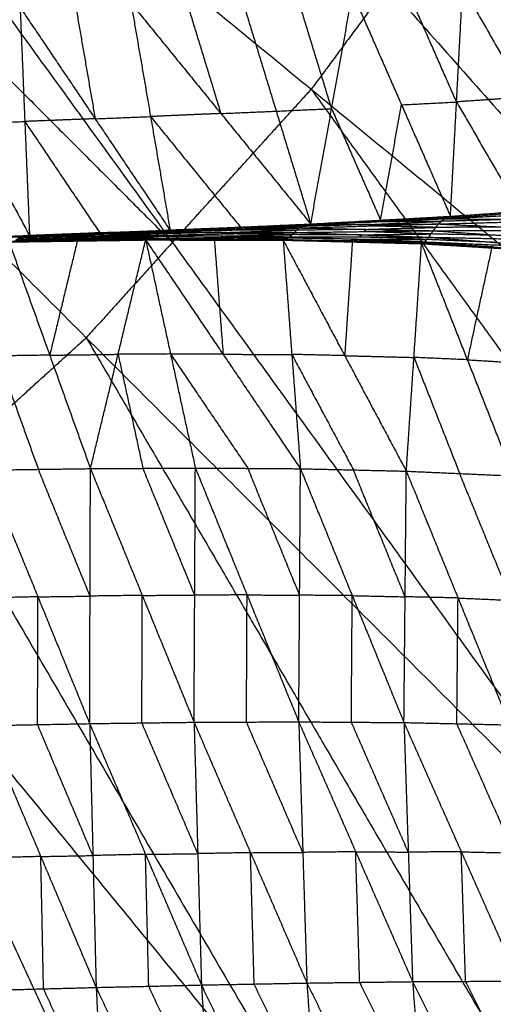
# Model space of a CAD drawing. Header units: millimetres. Extents: x -106 to 110, y -96 to 120.
# Tile 594 of 656: x 25.74 to 30.57, y -19.43 to -9.41. Entities that reach past the tile are written whole.
import ezdxf

# ---------------------------------------------------------------- set-up
doc = ezdxf.new("R2010")
doc.units = ezdxf.units.MM
doc.header["$MEASUREMENT"] = 0
doc.layers.add('Default', color=7, linetype='Continuous', true_color=0x000000)

msp = doc.modelspace()

# ---------------------------------------------------------------- linework, layer by layer
at = {"layer": 'Default'}
for points in [[(25.327, -0.61, 3.749), (31.417, -6.25, 3.779), (37.507, -11.89, 3.809)], [(23.982, -2.853, 3.749), (29.49, -9.063, 3.779), (34.998, -15.273, 3.809)], [(23.982, -2.853, 3.749), (30.744, -7.372, 3.779), (37.507, -11.89, 3.809)], [(22.424, -4.954, 3.749), (27.296, -11.674, 3.779), (32.169, -18.394, 3.809)], [(22.424, -4.954, 3.749), (28.711, -10.114, 3.779), (34.998, -15.273, 3.809)], [(21.545, -5.923, 3.749), (24.421, -8.799, 3.764), (27.296, -11.674, 3.779)], [(20.667, -6.893, 3.749), (24.857, -14.058, 3.779), (29.048, -21.223, 3.809)], [(20.667, -6.893, 3.749), (26.418, -12.643, 3.779), (32.169, -18.394, 3.809)], [(18.729, -8.649, 3.749), (23.888, -14.936, 3.779), (29.048, -21.223, 3.809)], [(29.49, -9.063, 3.779), (29.1, -9.589, 3.779), (28.711, -10.114, 3.779)], [(30.192, -10.243, -0.851), (29.942, -9.676, -1.308), (29.693, -9.108, -1.765)], [(30.13, -11.407, 0.05), (30.192, -10.243, -0.851), (30.254, -9.079, -1.753)], [(30.254, -9.079, -1.753), (30.899, -10.193, -0.849), (31.545, -11.307, 0.054)], [(27.438, -9.212, -1.799), (27.614, -9.786, -1.339), (27.79, -10.361, -0.879)], [(28.003, -9.189, -1.793), (28.354, -10.337, -0.874), (28.706, -11.485, 0.046)], [(28.919, -10.311, -0.865), (28.743, -9.737, -1.325), (28.567, -9.163, -1.785)], [(28.706, -11.485, 0.046), (28.919, -10.311, -0.865), (29.132, -9.137, -1.777)], [(29.132, -9.137, -1.777), (29.631, -10.272, -0.863), (30.13, -11.407, 0.05)], [(25.744, -9.28, -1.811), (25.792, -10.442, -0.886), (25.84, -11.604, 0.039)], [(25.744, -9.28, -1.811), (26.509, -10.414, -0.884), (27.273, -11.549, 0.042)], [(26.309, -9.258, -1.807), (26.409, -9.836, -1.346), (26.509, -10.414, -0.884)], [(26.874, -9.236, -1.804), (27.074, -10.392, -0.881), (27.273, -11.549, 0.042)], [(26.874, -9.236, -1.804), (27.79, -10.361, -0.879), (28.706, -11.485, 0.046)], [(24.617, -9.323, -1.814), (25.229, -10.464, -0.888), (25.84, -11.604, 0.039)], [(27.296, -11.674, 3.779), (28.003, -10.894, 3.779), (28.711, -10.114, 3.779)], [(28.711, -10.114, 3.779), (31.147, -13.474, 3.794), (33.583, -16.834, 3.809)], [(30.899, -10.193, -0.849), (30.546, -10.218, -0.85), (30.192, -10.243, -0.851)], [(28.354, -10.337, -0.874), (28.637, -10.324, -0.87), (28.919, -10.311, -0.865)], [(28.919, -10.311, -0.865), (29.168, -10.879, -0.409), (29.418, -11.446, 0.048)], [(29.418, -11.446, 0.048), (29.525, -10.859, -0.408), (29.631, -10.272, -0.863)], [(29.631, -10.272, -0.863), (29.912, -10.258, -0.857), (30.192, -10.243, -0.851)], [(30.192, -10.243, -0.851), (30.515, -10.8, -0.4), (30.838, -11.357, 0.052)], [(26.509, -10.414, -0.884), (26.15, -10.428, -0.885), (25.792, -10.442, -0.886)], [(26.509, -10.414, -0.884), (26.791, -10.403, -0.883), (27.074, -10.392, -0.881)], [(27.79, -10.361, -0.879), (27.432, -10.376, -0.88), (27.074, -10.392, -0.881)], [(27.074, -10.392, -0.881), (27.532, -10.955, -0.418), (27.99, -11.517, 0.044)], [(27.79, -10.361, -0.879), (28.072, -10.349, -0.876), (28.354, -10.337, -0.874)], [(25.229, -10.464, -0.888), (25.51, -10.453, -0.887), (25.792, -10.442, -0.886)], [(25.792, -10.442, -0.886), (26.174, -11.009, -0.423), (26.557, -11.577, 0.041)], [(30.065, -11.432, 0.007), (30.805, -11.37, 0.031), (31.545, -11.307, 0.054)], [(30.13, -11.407, 0.05), (30.838, -11.357, 0.052), (31.545, -11.307, 0.054)], [(28.706, -11.485, 0.046), (29.418, -11.446, 0.048), (30.13, -11.407, 0.05)], [(29.386, -11.459, 0.027), (29.742, -11.439, 0.028), (30.098, -11.42, 0.029)], [(30.065, -11.432, 0.007), (30.774, -11.396, -0.011), (31.483, -11.36, -0.029)], [(30.065, -11.432, 0.007), (30.098, -11.42, 0.029), (30.13, -11.407, 0.05)], [(30.838, -11.357, 0.052), (30.468, -11.388, 0.04), (30.098, -11.42, 0.029)], [(27.171, -11.57, 0.018), (27.88, -11.548, 0.01), (28.589, -11.526, 0.002)], [(27.22, -11.55, 0.035), (27.932, -11.523, 0.031), (28.644, -11.495, 0.027)], [(27.22, -11.55, 0.035), (27.904, -11.538, 0.019), (28.589, -11.526, 0.002)], [(27.959, -11.522, 0.035), (27.603, -11.536, 0.037), (27.247, -11.55, 0.039)], [(27.247, -11.55, 0.039), (27.589, -11.536, 0.035), (27.932, -11.523, 0.031)], [(27.273, -11.549, 0.042), (27.99, -11.517, 0.044), (28.706, -11.485, 0.046)], [(27.273, -11.549, 0.042), (27.959, -11.522, 0.035), (28.644, -11.495, 0.027)], [(27.904, -11.538, 0.019), (28.26, -11.525, 0.017), (28.617, -11.511, 0.014)], [(28.617, -11.511, 0.014), (28.274, -11.517, 0.023), (27.932, -11.523, 0.031)], [(27.959, -11.522, 0.035), (28.317, -11.506, 0.036), (28.675, -11.49, 0.037)], [(27.99, -11.517, 0.044), (27.974, -11.519, 0.039), (27.959, -11.522, 0.035)], [(28.539, -11.572, -0.003), (28.564, -11.549, -0.001), (28.589, -11.526, 0.002)], [(28.589, -11.526, 0.002), (29.298, -11.506, -0.016), (30.007, -11.485, -0.033)], [(28.589, -11.526, 0.002), (28.617, -11.511, 0.014), (28.644, -11.495, 0.027)], [(28.589, -11.526, 0.002), (29.272, -11.54, -0.019), (29.955, -11.554, -0.041)], [(29.326, -11.49, -0.003), (28.971, -11.5, 0.006), (28.617, -11.511, 0.014)], [(28.644, -11.495, 0.027), (29.355, -11.464, 0.017), (30.065, -11.432, 0.007)], [(28.644, -11.495, 0.027), (28.675, -11.49, 0.037), (28.706, -11.485, 0.046)], [(28.644, -11.495, 0.027), (29.326, -11.49, -0.003), (30.007, -11.485, -0.033)], [(29.386, -11.459, 0.027), (29.03, -11.474, 0.032), (28.675, -11.49, 0.037)], [(28.675, -11.49, 0.037), (29.015, -11.477, 0.027), (29.355, -11.464, 0.017)], [(28.706, -11.485, 0.046), (29.386, -11.459, 0.027), (30.065, -11.432, 0.007)], [(29.272, -11.54, -0.019), (29.626, -11.53, -0.028), (29.981, -11.52, -0.037)], [(29.298, -11.506, -0.016), (29.312, -11.498, -0.009), (29.326, -11.49, -0.003)], [(29.981, -11.52, -0.037), (29.639, -11.513, -0.026), (29.298, -11.506, -0.016)], [(29.326, -11.49, -0.003), (29.681, -11.474, -0.008), (30.036, -11.459, -0.013)], [(30.036, -11.459, -0.013), (29.696, -11.461, 0.002), (29.355, -11.464, 0.017)], [(29.418, -11.446, 0.048), (29.402, -11.452, 0.037), (29.386, -11.459, 0.027)], [(29.955, -11.554, -0.041), (29.981, -11.52, -0.037), (30.007, -11.485, -0.033)], [(30.692, -11.518, -0.069), (30.337, -11.519, -0.053), (29.981, -11.52, -0.037)], [(30.007, -11.485, -0.033), (30.036, -11.459, -0.013), (30.065, -11.432, 0.007)], [(30.007, -11.485, -0.033), (30.717, -11.466, -0.062), (31.427, -11.446, -0.091)], [(30.007, -11.485, -0.033), (30.692, -11.518, -0.069), (31.377, -11.55, -0.105)], [(30.746, -11.439, -0.042), (30.391, -11.449, -0.028), (30.036, -11.459, -0.013)], [(30.065, -11.432, 0.007), (30.746, -11.439, -0.042), (31.427, -11.446, -0.091)], [(24.338, -11.663, 0.019), (25.046, -11.639, 0.021), (25.754, -11.615, 0.022)], [(24.369, -11.656, 0.031), (25.082, -11.629, 0.034), (25.795, -11.603, 0.036)], [(24.369, -11.656, 0.031), (25.062, -11.635, 0.027), (25.754, -11.615, 0.022)], [(24.403, -11.658, 0.036), (25.099, -11.631, 0.036), (25.795, -11.603, 0.036)], [(24.403, -11.658, 0.036), (25.122, -11.631, 0.037), (25.84, -11.604, 0.039)], [(25.062, -11.635, 0.027), (25.418, -11.622, 0.028), (25.775, -11.609, 0.029)], [(25.775, -11.609, 0.029), (25.428, -11.619, 0.031), (25.082, -11.629, 0.034)], [(25.099, -11.631, 0.036), (25.459, -11.617, 0.036), (25.818, -11.604, 0.037)], [(25.717, -11.637, 0.019), (26.422, -11.619, 0.017), (27.127, -11.601, 0.015)], [(25.717, -11.637, 0.019), (25.736, -11.626, 0.02), (25.754, -11.615, 0.022)], [(26.441, -11.608, 0.018), (26.088, -11.617, 0.019), (25.736, -11.626, 0.02)], [(25.754, -11.615, 0.022), (26.463, -11.592, 0.02), (27.171, -11.57, 0.018)], [(25.754, -11.615, 0.022), (26.441, -11.608, 0.018), (27.127, -11.601, 0.015)], [(25.754, -11.615, 0.022), (25.775, -11.609, 0.029), (25.795, -11.603, 0.036)], [(26.483, -11.586, 0.027), (26.129, -11.598, 0.028), (25.775, -11.609, 0.029)], [(25.795, -11.603, 0.036), (26.507, -11.577, 0.036), (27.22, -11.55, 0.035)], [(25.795, -11.603, 0.036), (26.483, -11.586, 0.027), (27.171, -11.57, 0.018)], [(25.795, -11.603, 0.036), (25.818, -11.604, 0.037), (25.84, -11.604, 0.039)], [(25.818, -11.604, 0.037), (26.163, -11.59, 0.036), (26.507, -11.577, 0.036)], [(26.53, -11.577, 0.037), (26.174, -11.591, 0.037), (25.818, -11.604, 0.037)], [(25.84, -11.604, 0.039), (26.557, -11.577, 0.041), (27.273, -11.549, 0.042)], [(25.84, -11.604, 0.039), (26.53, -11.577, 0.037), (27.22, -11.55, 0.035)], [(26.402, -11.633, 0.02), (26.755, -11.624, 0.019), (27.107, -11.615, 0.017)], [(26.422, -11.619, 0.017), (26.431, -11.613, 0.017), (26.441, -11.608, 0.018)], [(27.107, -11.615, 0.017), (26.765, -11.617, 0.017), (26.422, -11.619, 0.017)], [(26.441, -11.608, 0.018), (26.795, -11.596, 0.017), (27.149, -11.585, 0.016)], [(27.149, -11.585, 0.016), (26.806, -11.589, 0.018), (26.463, -11.592, 0.02)], [(26.463, -11.592, 0.02), (26.473, -11.589, 0.023), (26.483, -11.586, 0.027)], [(26.483, -11.586, 0.027), (26.839, -11.573, 0.027), (27.195, -11.56, 0.027)], [(27.195, -11.56, 0.027), (26.851, -11.568, 0.031), (26.507, -11.577, 0.036)], [(26.53, -11.577, 0.037), (26.888, -11.564, 0.038), (27.247, -11.55, 0.039)], [(26.557, -11.577, 0.041), (26.543, -11.577, 0.039), (26.53, -11.577, 0.037)], [(27.088, -11.63, 0.02), (27.107, -11.615, 0.017), (27.127, -11.601, 0.015)], [(27.088, -11.63, 0.02), (27.791, -11.623, 0.013), (28.495, -11.615, 0.005)], [(27.811, -11.608, 0.01), (27.459, -11.612, 0.014), (27.107, -11.615, 0.017)], [(27.127, -11.601, 0.015), (27.149, -11.585, 0.016), (27.171, -11.57, 0.018)], [(27.127, -11.601, 0.015), (27.833, -11.586, 0.006), (28.539, -11.572, -0.003)], [(27.127, -11.601, 0.015), (27.811, -11.608, 0.01), (28.495, -11.615, 0.005)], [(27.855, -11.571, 0.007), (27.502, -11.578, 0.012), (27.149, -11.585, 0.016)], [(27.171, -11.57, 0.018), (27.195, -11.56, 0.027), (27.22, -11.55, 0.035)], [(27.171, -11.57, 0.018), (27.855, -11.571, 0.007), (28.539, -11.572, -0.003)], [(27.904, -11.538, 0.019), (27.55, -11.549, 0.023), (27.195, -11.56, 0.027)], [(27.22, -11.55, 0.035), (27.247, -11.55, 0.039), (27.273, -11.549, 0.042)], [(27.791, -11.623, 0.013), (27.801, -11.615, 0.011), (27.811, -11.608, 0.01)], [(28.476, -11.629, 0.017), (28.134, -11.626, 0.015), (27.791, -11.623, 0.013)], [(27.811, -11.608, 0.01), (28.164, -11.601, 0.006), (28.517, -11.594, 0.001)], [(27.833, -11.586, 0.006), (27.844, -11.579, 0.007), (27.855, -11.571, 0.007)], [(28.517, -11.594, 0.001), (28.175, -11.59, 0.003), (27.833, -11.586, 0.006)], [(27.855, -11.571, 0.007), (28.209, -11.56, 0.003), (28.564, -11.549, -0.001)], [(27.88, -11.548, 0.01), (27.892, -11.543, 0.014), (27.904, -11.538, 0.019)], [(28.564, -11.549, -0.001), (28.222, -11.549, 0.005), (27.88, -11.548, 0.01)], [(28.457, -11.644, 0.028), (28.476, -11.629, 0.017), (28.495, -11.615, 0.005)], [(28.495, -11.615, 0.005), (28.517, -11.594, 0.001), (28.539, -11.572, -0.003)], [(28.495, -11.615, 0.005), (29.182, -11.641, 0.007), (29.869, -11.667, 0.009)], [(28.495, -11.615, 0.005), (29.202, -11.617, -0.011), (29.909, -11.62, -0.028)], [(29.224, -11.596, -0.015), (28.87, -11.595, -0.007), (28.517, -11.594, 0.001)], [(28.539, -11.572, -0.003), (29.247, -11.563, -0.022), (29.955, -11.554, -0.041)], [(28.539, -11.572, -0.003), (29.224, -11.596, -0.015), (29.909, -11.62, -0.028)], [(29.272, -11.54, -0.019), (28.918, -11.545, -0.01), (28.564, -11.549, -0.001)], [(29.202, -11.617, -0.011), (29.213, -11.607, -0.013), (29.224, -11.596, -0.015)], [(29.889, -11.643, -0.009), (29.545, -11.63, -0.01), (29.202, -11.617, -0.011)], [(29.224, -11.596, -0.015), (29.578, -11.591, -0.025), (29.932, -11.587, -0.034)], [(29.247, -11.563, -0.022), (29.259, -11.552, -0.021), (29.272, -11.54, -0.019)], [(29.932, -11.587, -0.034), (29.589, -11.575, -0.028), (29.247, -11.563, -0.022)], [(29.869, -11.667, 0.009), (29.889, -11.643, -0.009), (29.909, -11.62, -0.028)], [(29.909, -11.62, -0.028), (29.932, -11.587, -0.034), (29.955, -11.554, -0.041)], [(29.909, -11.62, -0.028), (30.602, -11.674, -0.026), (31.296, -11.729, -0.025)], [(29.909, -11.62, -0.028), (30.621, -11.635, -0.056), (31.334, -11.65, -0.085)], [(30.644, -11.602, -0.063), (30.288, -11.595, -0.049), (29.932, -11.587, -0.034)], [(29.955, -11.554, -0.041), (30.666, -11.552, -0.073), (31.377, -11.55, -0.105)], [(29.955, -11.554, -0.041), (30.644, -11.602, -0.063), (31.334, -11.65, -0.085)], [(25.631, -11.667, 0.038), (26.327, -11.657, 0.039), (27.024, -11.648, 0.041)], [(25.631, -11.667, 0.038), (26.046, -12.821, -0.911), (26.461, -13.976, -1.86)], [(25.643, -11.668, 0.037), (25.985, -11.662, 0.038), (26.327, -11.657, 0.039)], [(26.34, -11.658, 0.038), (25.992, -11.663, 0.037), (25.643, -11.668, 0.037)], [(25.656, -11.668, 0.036), (26.355, -11.658, 0.036), (27.053, -11.647, 0.036)], [(25.656, -11.668, 0.036), (26.34, -11.658, 0.038), (27.024, -11.648, 0.041)], [(26.369, -11.652, 0.03), (26.02, -11.657, 0.03), (25.67, -11.663, 0.03)], [(25.684, -11.657, 0.024), (26.386, -11.643, 0.022), (27.088, -11.63, 0.02)], [(25.684, -11.657, 0.024), (26.369, -11.652, 0.03), (27.053, -11.647, 0.036)], [(26.402, -11.633, 0.02), (26.052, -11.64, 0.02), (25.701, -11.647, 0.021)], [(25.717, -11.637, 0.019), (26.402, -11.633, 0.02), (27.088, -11.63, 0.02)], [(26.327, -11.657, 0.039), (26.187, -12.239, -0.436), (26.046, -12.821, -0.911)], [(26.34, -11.658, 0.038), (26.689, -11.653, 0.038), (27.039, -11.648, 0.038)], [(26.355, -11.658, 0.036), (26.347, -11.658, 0.037), (26.34, -11.658, 0.038)], [(26.355, -11.658, 0.036), (26.362, -11.655, 0.033), (26.369, -11.652, 0.03)], [(26.369, -11.652, 0.03), (26.72, -11.645, 0.029), (27.071, -11.639, 0.028)], [(26.386, -11.643, 0.022), (26.394, -11.638, 0.021), (26.402, -11.633, 0.02)], [(27.071, -11.639, 0.028), (26.728, -11.641, 0.025), (26.386, -11.643, 0.022)], [(27.296, -11.674, 3.779), (26.857, -12.159, 3.779), (26.418, -12.643, 3.779)], [(26.461, -13.976, -1.86), (26.743, -12.812, -0.91), (27.024, -11.648, 0.041)], [(27.024, -11.648, 0.041), (27.039, -11.648, 0.038), (27.053, -11.647, 0.036)], [(27.024, -11.648, 0.041), (27.277, -12.809, -0.903), (27.53, -13.97, -1.847)], [(27.024, -11.648, 0.041), (27.724, -11.649, 0.043), (28.425, -11.65, 0.045)], [(27.024, -11.648, 0.041), (27.813, -12.812, -0.894), (28.601, -13.977, -1.829)], [(27.039, -11.648, 0.038), (27.381, -11.648, 0.041), (27.724, -11.649, 0.043)], [(27.739, -11.649, 0.04), (27.389, -11.648, 0.039), (27.039, -11.648, 0.038)], [(27.053, -11.647, 0.036), (27.071, -11.639, 0.028), (27.088, -11.63, 0.02)], [(27.053, -11.647, 0.036), (27.755, -11.646, 0.032), (28.457, -11.644, 0.028)], [(27.053, -11.647, 0.036), (27.739, -11.649, 0.04), (28.425, -11.65, 0.045)], [(27.772, -11.637, 0.024), (27.421, -11.638, 0.026), (27.071, -11.639, 0.028)], [(27.088, -11.63, 0.02), (27.772, -11.637, 0.024), (28.457, -11.644, 0.028)], [(27.724, -11.649, 0.043), (27.768, -12.231, -0.425), (27.813, -12.812, -0.894)], [(27.755, -11.646, 0.032), (27.747, -11.647, 0.036), (27.739, -11.649, 0.04)], [(27.739, -11.649, 0.04), (28.09, -11.648, 0.038), (28.441, -11.647, 0.037)], [(27.755, -11.646, 0.032), (27.764, -11.641, 0.028), (27.772, -11.637, 0.024)], [(27.772, -11.637, 0.024), (28.124, -11.633, 0.021), (28.476, -11.629, 0.017)], [(28.425, -11.65, 0.045), (28.441, -11.647, 0.037), (28.457, -11.644, 0.028)], [(28.425, -11.65, 0.045), (28.513, -12.813, -0.892), (28.601, -13.977, -1.829)], [(28.425, -11.65, 0.045), (29.052, -12.826, -0.879), (29.68, -14.002, -1.802)], [(28.425, -11.65, 0.045), (29.13, -11.668, 0.047), (29.835, -11.686, 0.049)], [(28.441, -11.647, 0.037), (28.785, -11.657, 0.042), (29.13, -11.668, 0.047)], [(29.146, -11.665, 0.039), (28.794, -11.656, 0.038), (28.441, -11.647, 0.037)], [(28.457, -11.644, 0.028), (29.146, -11.665, 0.039), (29.835, -11.686, 0.049)], [(28.457, -11.644, 0.028), (29.163, -11.655, 0.019), (29.869, -11.667, 0.009)], [(29.182, -11.641, 0.007), (28.829, -11.635, 0.012), (28.476, -11.629, 0.017)], [(29.13, -11.668, 0.047), (29.091, -12.247, -0.416), (29.052, -12.826, -0.879)], [(29.163, -11.655, 0.019), (29.155, -11.66, 0.029), (29.146, -11.665, 0.039)], [(29.146, -11.665, 0.039), (29.499, -11.671, 0.034), (29.852, -11.677, 0.029)], [(29.163, -11.655, 0.019), (29.173, -11.648, 0.013), (29.182, -11.641, 0.007)], [(29.182, -11.641, 0.007), (29.536, -11.642, -0.001), (29.889, -11.643, -0.009)], [(29.68, -14.002, -1.802), (29.758, -12.844, -0.877), (29.835, -11.686, 0.049)], [(29.835, -11.686, 0.049), (29.852, -11.677, 0.029), (29.869, -11.667, 0.009)], [(29.835, -11.686, 0.049), (30.302, -12.868, -0.859), (30.768, -14.05, -1.766)], [(29.835, -11.686, 0.049), (30.55, -11.729, 0.051), (31.265, -11.771, 0.054)], [(29.852, -11.677, 0.029), (30.201, -11.703, 0.04), (30.55, -11.729, 0.051)], [(30.567, -11.719, 0.031), (30.21, -11.698, 0.03), (29.852, -11.677, 0.029)], [(29.869, -11.667, 0.009), (30.567, -11.719, 0.031), (31.265, -11.771, 0.054)], [(29.869, -11.667, 0.009), (30.583, -11.698, -0.008), (31.296, -11.729, -0.025)], [(30.602, -11.674, -0.026), (30.246, -11.659, -0.018), (29.889, -11.643, -0.009)], [(30.55, -11.729, 0.051), (30.426, -12.298, -0.404), (30.302, -12.868, -0.859)], [(24.857, -14.058, 3.779), (25.638, -13.351, 3.779), (26.418, -12.643, 3.779)], [(26.418, -12.643, 3.779), (28.513, -16.226, 3.794), (30.608, -19.809, 3.809)], [(26.046, -12.821, -0.911), (25.78, -12.825, -0.913), (25.515, -12.829, -0.915)], [(25.515, -12.829, -0.915), (25.722, -13.406, -1.39), (25.93, -13.983, -1.864)], [(26.046, -12.821, -0.911), (26.394, -12.817, -0.91), (26.743, -12.812, -0.91)], [(27.277, -12.809, -0.903), (27.01, -12.81, -0.906), (26.743, -12.812, -0.91)], [(26.743, -12.812, -0.91), (26.869, -13.392, -1.382), (26.996, -13.973, -1.854)], [(27.277, -12.809, -0.903), (27.671, -13.391, -1.371), (28.066, -13.973, -1.838)], [(27.813, -12.812, -0.894), (27.545, -12.811, -0.899), (27.277, -12.809, -0.903)], [(27.813, -12.812, -0.894), (28.163, -12.813, -0.893), (28.513, -12.813, -0.892)], [(28.513, -12.813, -0.892), (28.827, -13.401, -1.354), (29.141, -13.989, -1.815)], [(29.052, -12.826, -0.879), (28.783, -12.82, -0.885), (28.513, -12.813, -0.892)], [(29.052, -12.826, -0.879), (29.405, -12.835, -0.878), (29.758, -12.844, -0.877)], [(29.758, -12.844, -0.877), (29.991, -13.435, -1.33), (30.224, -14.026, -1.784)], [(30.302, -12.868, -0.859), (30.03, -12.856, -0.868), (29.758, -12.844, -0.877)], [(30.302, -12.868, -0.859), (30.659, -12.889, -0.858), (31.016, -12.911, -0.856)], [(25.398, -13.991, -1.868), (25.93, -13.983, -1.864), (26.461, -13.976, -1.86)], [(25.398, -13.991, -1.868), (25.925, -15.281, -2.365), (26.453, -16.572, -2.861)], [(26.457, -15.274, -2.361), (26.193, -14.629, -2.112), (25.93, -13.983, -1.864)], [(26.453, -16.572, -2.861), (26.457, -15.274, -2.361), (26.461, -13.976, -1.86)], [(26.461, -13.976, -1.86), (26.996, -13.973, -1.854), (27.53, -13.97, -1.847)], [(26.461, -13.976, -1.86), (26.989, -15.267, -2.354), (27.517, -16.558, -2.848)], [(27.524, -15.264, -2.348), (27.26, -14.618, -2.101), (26.996, -13.973, -1.854)], [(27.517, -16.558, -2.848), (27.524, -15.264, -2.348), (27.53, -13.97, -1.847)], [(27.53, -13.97, -1.847), (28.057, -15.262, -2.336), (28.584, -16.554, -2.825)], [(27.53, -13.97, -1.847), (28.066, -13.973, -1.838), (28.601, -13.977, -1.829)], [(28.593, -15.265, -2.327), (28.329, -14.619, -2.082), (28.066, -13.973, -1.838)], [(28.584, -16.554, -2.825), (28.593, -15.265, -2.327), (28.601, -13.977, -1.829)], [(28.601, -13.977, -1.829), (29.129, -15.269, -2.31), (29.656, -16.561, -2.791)], [(28.601, -13.977, -1.829), (29.141, -13.989, -1.815), (29.68, -14.002, -1.802)], [(29.668, -15.281, -2.296), (29.404, -14.635, -2.056), (29.141, -13.989, -1.815)], [(29.656, -16.561, -2.791), (29.668, -15.281, -2.296), (29.68, -14.002, -1.802)], [(29.68, -14.002, -1.802), (30.207, -15.293, -2.272), (30.734, -16.585, -2.743)], [(29.68, -14.002, -1.802), (30.224, -14.026, -1.784), (30.768, -14.05, -1.766)], [(30.751, -15.317, -2.254), (30.487, -14.671, -2.019), (30.224, -14.026, -1.784)], [(23.888, -14.936, 3.779), (25.622, -18.707, 3.794), (27.356, -22.478, 3.809)], [(25.925, -15.281, -2.365), (25.66, -15.287, -2.366), (25.395, -15.292, -2.368)], [(25.922, -16.582, -2.865), (25.924, -15.932, -2.615), (25.925, -15.281, -2.365)], [(25.925, -15.281, -2.365), (26.191, -15.278, -2.363), (26.457, -15.274, -2.361)], [(26.989, -15.267, -2.354), (26.723, -15.27, -2.357), (26.457, -15.274, -2.361)], [(26.985, -16.565, -2.854), (26.987, -15.916, -2.604), (26.989, -15.267, -2.354)], [(26.989, -15.267, -2.354), (27.256, -15.265, -2.351), (27.524, -15.264, -2.348)], [(28.057, -15.262, -2.336), (27.79, -15.263, -2.342), (27.524, -15.264, -2.348)], [(28.051, -16.556, -2.836), (28.054, -15.909, -2.586), (28.057, -15.262, -2.336)], [(28.057, -15.262, -2.336), (28.325, -15.263, -2.332), (28.593, -15.265, -2.327)], [(29.129, -15.269, -2.31), (28.861, -15.267, -2.318), (28.593, -15.265, -2.327)], [(29.12, -16.558, -2.808), (29.124, -15.913, -2.559), (29.129, -15.269, -2.31)], [(29.129, -15.269, -2.31), (29.398, -15.275, -2.303), (29.668, -15.281, -2.296)], [(30.207, -15.293, -2.272), (29.937, -15.287, -2.284), (29.668, -15.281, -2.296)], [(30.195, -16.573, -2.767), (30.201, -15.933, -2.52), (30.207, -15.293, -2.272)], [(30.207, -15.293, -2.272), (30.479, -15.305, -2.263), (30.751, -15.317, -2.254)], [(25.391, -16.592, -2.868), (25.922, -16.582, -2.865), (26.453, -16.572, -2.861)], [(25.391, -16.592, -2.868), (25.955, -17.925, -2.979), (26.519, -19.258, -3.089)], [(26.486, -17.915, -2.975), (26.204, -17.249, -2.92), (25.922, -16.582, -2.865)], [(26.453, -16.572, -2.861), (26.985, -16.565, -2.854), (27.517, -16.558, -2.848)], [(26.453, -16.572, -2.861), (26.486, -17.915, -2.975), (26.519, -19.258, -3.089)], [(26.453, -16.572, -2.861), (27.022, -17.903, -2.97), (27.592, -19.233, -3.078)], [(27.555, -17.896, -2.963), (27.27, -17.23, -2.909), (26.985, -16.565, -2.854)], [(27.517, -16.558, -2.848), (28.051, -16.556, -2.836), (28.584, -16.554, -2.825)], [(27.517, -16.558, -2.848), (27.555, -17.896, -2.963), (27.592, -19.233, -3.078)], [(27.517, -16.558, -2.848), (28.092, -17.886, -2.953), (28.667, -19.213, -3.057)], [(28.625, -17.883, -2.941), (28.338, -17.22, -2.889), (28.051, -16.556, -2.836)], [(28.584, -16.554, -2.825), (28.625, -17.883, -2.941), (28.667, -19.213, -3.057)], [(28.584, -16.554, -2.825), (29.12, -16.558, -2.808), (29.656, -16.561, -2.791)], [(28.584, -16.554, -2.825), (29.164, -17.877, -2.925), (29.744, -19.199, -3.024)], [(29.7, -17.88, -2.907), (29.41, -17.219, -2.858), (29.12, -16.558, -2.808)], [(29.656, -16.561, -2.791), (29.7, -17.88, -2.907), (29.744, -19.199, -3.024)], [(29.656, -16.561, -2.791), (30.195, -16.573, -2.767), (30.734, -16.585, -2.743)], [(29.656, -16.561, -2.791), (30.24, -17.877, -2.883), (30.824, -19.193, -2.976)], [(30.779, -17.889, -2.859), (30.487, -17.231, -2.813), (30.195, -16.573, -2.767)], [(25.955, -17.925, -2.979), (25.687, -17.932, -2.98), (25.419, -17.939, -2.981)], [(25.955, -17.925, -2.979), (26.22, -17.92, -2.977), (26.486, -17.915, -2.975)], [(25.983, -19.272, -3.091), (25.969, -18.599, -3.035), (25.955, -17.925, -2.979)], [(27.022, -17.903, -2.97), (26.754, -17.909, -2.972), (26.486, -17.915, -2.975)], [(27.022, -17.903, -2.97), (27.289, -17.899, -2.966), (27.555, -17.896, -2.963)], [(27.055, -19.246, -3.083), (27.039, -18.574, -3.027), (27.022, -17.903, -2.97)], [(28.092, -17.886, -2.953), (27.823, -17.891, -2.958), (27.555, -17.896, -2.963)], [(28.092, -17.886, -2.953), (28.359, -17.885, -2.947), (28.625, -17.883, -2.941)], [(28.129, -19.223, -3.068), (28.111, -18.555, -3.01), (28.092, -17.886, -2.953)], [(29.164, -17.877, -2.925), (28.895, -17.88, -2.933), (28.625, -17.883, -2.941)], [(29.205, -19.206, -3.041), (29.185, -18.541, -2.983), (29.164, -17.877, -2.925)], [(29.164, -17.877, -2.925), (29.432, -17.878, -2.916), (29.7, -17.88, -2.907)], [(30.24, -17.877, -2.883), (29.97, -17.879, -2.895), (29.7, -17.88, -2.907)], [(30.284, -19.196, -3), (30.262, -18.537, -2.942), (30.24, -17.877, -2.883)], [(30.24, -17.877, -2.883), (30.51, -17.883, -2.871), (30.779, -17.889, -2.859)], [(29.048, -21.223, 3.809), (30.608, -19.809, 3.809), (32.169, -18.394, 3.809)], [(26.519, -19.258, -3.089), (27.055, -19.246, -3.083), (27.592, -19.233, -3.078)], [(27.673, -20.561, -2.918), (27.364, -19.903, -3.001), (27.055, -19.246, -3.083)], [(27.592, -19.233, -3.078), (28.129, -19.223, -3.068), (28.667, -19.213, -3.057)], [(27.592, -19.233, -3.078), (27.673, -20.561, -2.918), (27.753, -21.889, -2.758)], [(27.592, -19.233, -3.078), (28.221, -20.543, -2.908), (28.849, -21.852, -2.737)], [(28.758, -20.533, -2.897), (28.444, -19.878, -2.983), (28.129, -19.223, -3.068)], [(28.667, -19.213, -3.057), (29.205, -19.206, -3.041), (29.744, -19.199, -3.024)], [(28.667, -19.213, -3.057), (28.758, -20.533, -2.897), (28.849, -21.852, -2.737)], [(28.667, -19.213, -3.057), (29.305, -20.514, -2.881), (29.943, -21.816, -2.705)], [(29.843, -20.508, -2.865), (29.524, -19.857, -2.953), (29.205, -19.206, -3.041)], [(29.744, -19.199, -3.024), (30.284, -19.196, -3), (30.824, -19.193, -2.976)], [(29.744, -19.199, -3.024), (29.843, -20.508, -2.865), (29.943, -21.816, -2.705)], [(29.744, -19.199, -3.024), (30.391, -20.489, -2.842), (31.037, -21.778, -2.659)], [(30.931, -20.486, -2.817), (30.607, -19.841, -2.909), (30.284, -19.196, -3)], [(25.447, -19.286, -3.093), (25.983, -19.272, -3.091), (26.519, -19.258, -3.089)], [(25.447, -19.286, -3.093), (26.053, -20.606, -2.932), (26.659, -21.925, -2.77)], [(26.589, -20.592, -2.93), (26.286, -19.932, -3.01), (25.983, -19.272, -3.091)], [(26.519, -19.258, -3.089), (26.589, -20.592, -2.93), (26.659, -21.925, -2.77)], [(26.519, -19.258, -3.089), (27.136, -20.573, -2.924), (27.753, -21.889, -2.758)]]:
    msp.add_open_spline(points, degree=2, dxfattribs=at)

doc.saveas('drawing.dxf')
